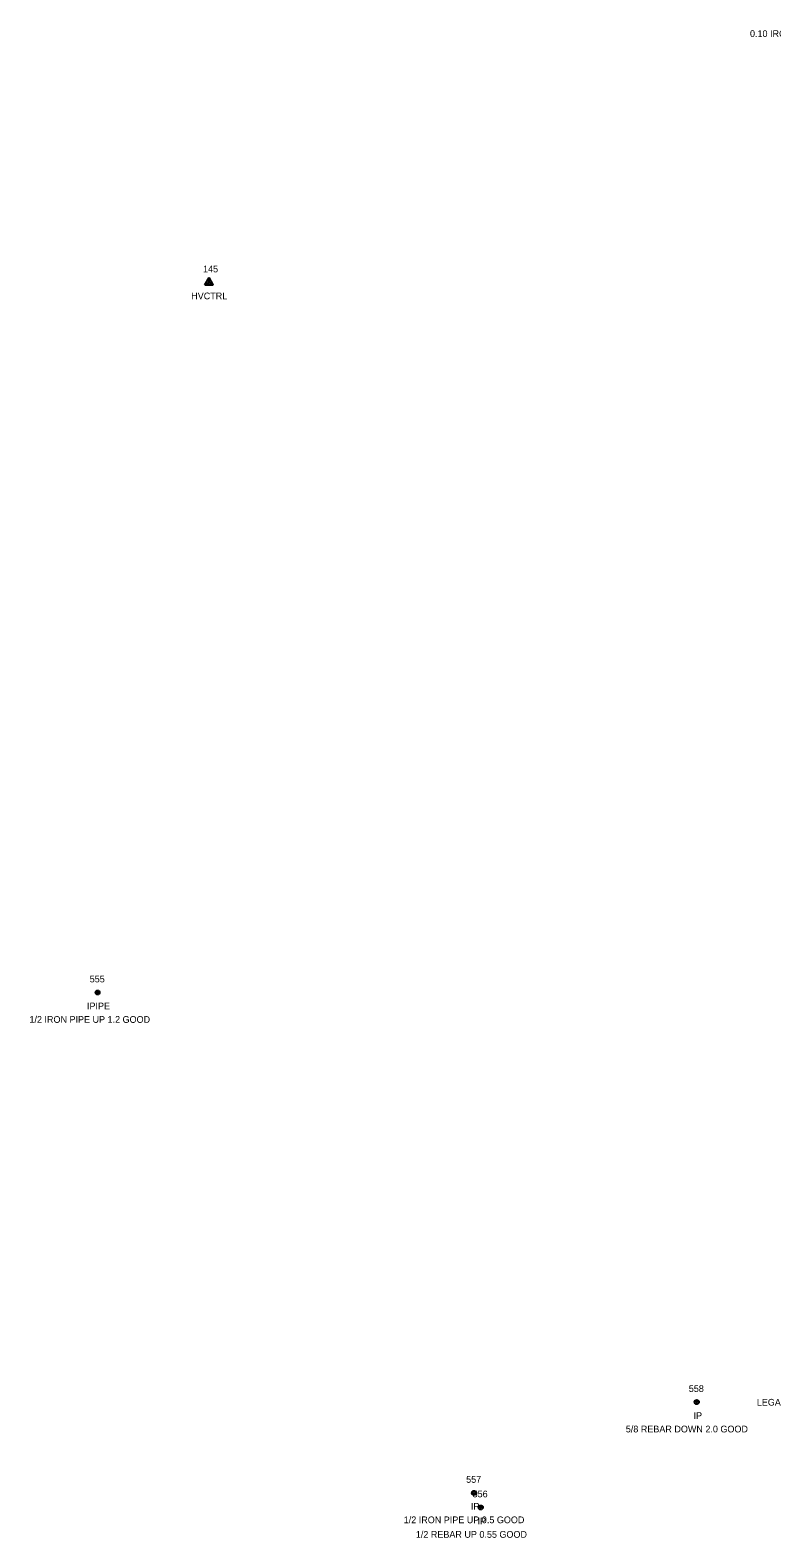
# Model space of a CAD drawing. Extents: x 1690689 to 1696275, y 438760 to 444007.
# Drawn here: x 1690800.4 to 1691020.6, y 442160.1 to 442607.7 of the extents above; entities that cross this region are included whole.
import ezdxf

# ---------------------------------------------------------------- set-up
doc = ezdxf.new("R2010")
doc.units = 0
for name, color, linetype in [('C_A', 7, 'Continuous'), ('C_I', 7, 'Continuous'), ('CPSM', 7, 'Continuous'), ('M_A', 7, 'Continuous'), ('M_C', 7, 'Continuous'), ('M_I', 7, 'Continuous'), ('MPIP', 7, 'Continuous'), ('MPIR', 7, 'Continuous'), ('S_C', 7, 'Continuous')]:
    doc.layers.add(name, color=color, linetype=linetype)

msp = doc.modelspace()

# ---------------------------------------------------------------- linework, layer by layer
at = {"layer": 'CPSM'}
for p, q in [((1690852.31, 442532.07), (1690853.56, 442534.24)), ((1690852.31, 442532.07), (1690853.56, 442532.79)), ((1690854.81, 442532.07), (1690853.56, 442534.24)), ((1690853.56, 442532.79), (1690853.56, 442534.24)), ((1690853.56, 442532.79), (1690853.56, 442532.79)), ((1690853.56, 442532.79), (1690854.81, 442532.07)), ((1690852.31, 442532.07), (1690854.81, 442532.07))]:
    msp.add_line(p, q, dxfattribs=at)
at = {"layer": 'MPIP'}
for radius in [0.625, 0.0833]:
    msp.add_circle((1690820.47, 442322.02), radius, dxfattribs=at)
at = {"layer": 'MPIR'}
for centre, radius in [((1690998.33, 442200.44), 0.625), ((1690998.33, 442200.44), 0.0833), ((1690932.23, 442173.49), 0.625), ((1690932.23, 442173.49), 0.0833), ((1690934.21, 442169.17), 0.625), ((1690934.21, 442169.17), 0.0833)]:
    msp.add_circle(centre, radius, dxfattribs=at)

# ---------------------------------------------------------------- texts
at = {"layer": 'C_A'}
msp.add_text('HVCTRL', height=2, dxfattribs=at).set_placement((1690848.25, 442527.79))
at = {"layer": 'C_I'}
msp.add_text('145', height=2, dxfattribs=at).set_placement((1690851.76, 442535.79))
at = {"layer": 'M_A'}
for s, p in [('IPIPE', (1690817.3, 442317.02)), ('IP', (1690997.38, 442195.44)), ('IP', (1690931.28, 442168.49)), ('IP', (1690933.26, 442164.17))]:
    msp.add_text(s, height=2, dxfattribs=at).set_placement(p)
at = {"layer": 'M_C'}
for s, p in [('0.10 IRON SPIKE DOWN 0.30 GOOD', (1691014.14, 442605.65)), ('1/2 IRON PIPE UP 1.2 GOOD', (1690800.22, 442313.02)), ('5/8 REBAR DOWN 2.0 GOOD', (1690977.27, 442191.44)), ('1/2 IRON PIPE UP 0.5 GOOD', (1690911.34, 442164.49)), ('1/2 REBAR UP 0.55 GOOD', (1690914.93, 442160.17))]:
    msp.add_text(s, height=2, dxfattribs=at).set_placement(p)
at = {"layer": 'M_I'}
for s, p in [('555', (1690818.11, 442325.02)), ('558', (1690995.97, 442203.44)), ('557', (1690929.87, 442176.49)), ('556', (1690931.79, 442172.17))]:
    msp.add_text(s, height=2, dxfattribs=at).set_placement(p)
at = {"layer": 'S_C'}
msp.add_text('LEGAL LOAD LIMIT 24000 POUNDS', height=2, dxfattribs=at).set_placement((1691016.16, 442199.39))

doc.saveas('drawing.dxf')
